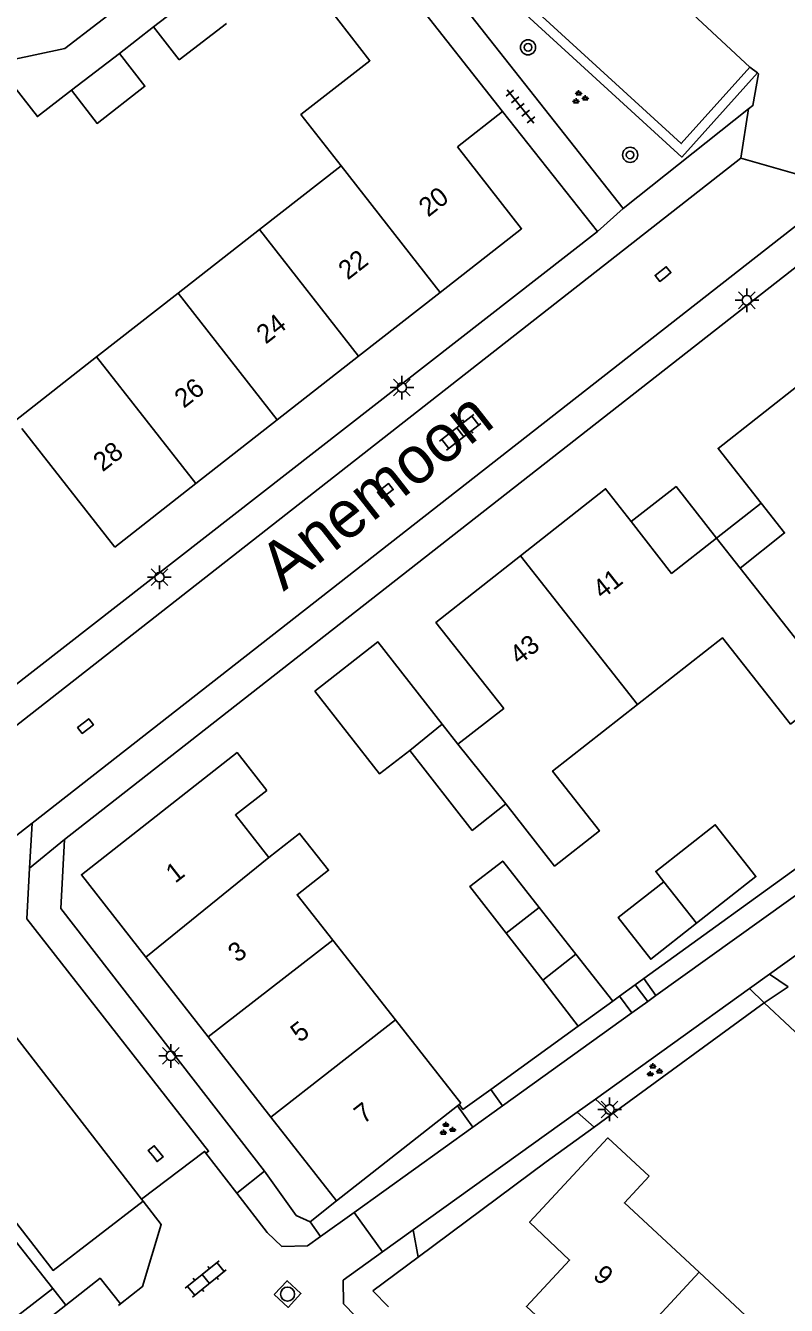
# Model space of a CAD drawing. Extents: x 136000 to 141014, y 402000 to 403500.
# Drawn here: x 137440.2 to 137480.4, y 402230.1 to 402297.7 of the extents above; entities that cross this region are included whole.
import ezdxf

# ---------------------------------------------------------------- set-up
doc = ezdxf.new("R2010")
doc.units = 0
for name, color, linetype in [('gg-afsc-draadraster', 7, 'Continuous'), ('gg-afsc-erfafscheiding', 7, 'Continuous'), ('gg-afsc-muur', 7, 'Continuous'), ('gg-anno-huisnummerreeks BGT', 7, 'Continuous'), ('gg-anno-openbare ruimte label', 7, 'Continuous'), ('gg-bbg-bijgebouw', 7, 'Continuous'), ('gg-bbg-gedigitaliseerde bebouwing', 7, 'Continuous'), ('gg-bbg-gedigitaliseerde bijgebouw', 7, 'Continuous'), ('gg-bbg-hoofdgebouw', 7, 'Continuous'), ('gg-bbg-luifel en loopbrug', 7, 'Continuous'), ('gg-bbg-tussenscheiding', 7, 'Continuous'), ('gg-knt-verharding', 7, 'Continuous'), ('gg-knt-verharding nz', 7, 'Continuous'), ('gt-grn-groengrens', 7, 'Continuous'), ('gt-grn-weggrens', 7, 'Continuous'), ('gt-symb-boom', 7, 'Continuous'), ('gt-symb-groenvak', 7, 'Continuous'), ('gt-symb-klinker verharding', 7, 'Continuous'), ('gt-symb-kolk', 7, 'Continuous'), ('gt-symb-lichtmast', 7, 'Continuous'), ('gt-symb-rioolschacht', 7, 'Continuous'), ('gt-symb-tegel verharding', 7, 'Continuous')]:
    doc.layers.add(name, color=color, linetype=linetype)

# ---------------------------------------------------------------- blocks, each defined once
blk = doc.blocks.new('gt0-TEG1')
at = {"layer": 'gt-symb-tegel verharding'}
for p, q in [((-1.125, 0), (1.125, 0)), ((-0.9, -0.25), (-0.9, 0.25)), ((-0.45, -0.25), (-0.45, 0.25)), ((0, -0.25), (0, 0.25)), ((0.45, -0.25), (0.45, 0.25)), ((0.9, -0.25), (0.9, 0.25))]:
    blk.add_line(p, q, dxfattribs=at)
blk = doc.blocks.new('gt0-BOOM')
at = {"layer": 'gt-symb-boom'}
for radius in [0.4, 0.2]:
    blk.add_circle((0, 0), radius, dxfattribs=at)
blk = doc.blocks.new('gt0-GRVAK')
at = {"layer": 'gt-symb-groenvak'}
for p, q in [((-0.11, 0.189), (-0.228, 0.24)), ((-0.182, 0.153), (0.088, 0.153)), ((-0.091, 0.211), (-0.156, 0.322)), ((-0.047, 0.214), (-0.047, 0.393)), ((-0.004, 0.211), (0.061, 0.322)), ((0.015, 0.189), (0.133, 0.24)), ((0.262, -0.052), (0.197, 0.059)), ((0.305, -0.049), (0.305, 0.13)), ((0.349, -0.052), (0.414, 0.059)), ((-0.245, -0.228), (-0.363, -0.177)), ((-0.318, -0.264), (-0.047, -0.264)), ((-0.226, -0.206), (-0.291, -0.095)), ((-0.183, -0.203), (-0.183, -0.024)), ((-0.139, -0.206), (-0.074, -0.095)), ((-0.12, -0.228), (-0.002, -0.177)), ((0.243, -0.074), (0.125, -0.023)), ((0.17, -0.11), (0.441, -0.11)), ((0.368, -0.074), (0.486, -0.023))]:
    blk.add_line(p, q, dxfattribs=at)
blk = doc.blocks.new('gt0-LMAST')
at = {"layer": 'gt-symb-lichtmast'}
for p, q in [((-0.182, 0.173), (-0.447, 0.438)), ((-0.005, 0.246), (-0.005, 0.621)), ((0.172, 0.173), (0.437, 0.438)), ((-0.255, -0.004), (-0.63, -0.004)), ((-0.182, -0.181), (-0.447, -0.446)), ((-0.005, -0.254), (-0.005, -0.629)), ((0.437, -0.446), (0.172, -0.181)), ((0.245, -0.004), (0.62, -0.004))]:
    blk.add_line(p, q, dxfattribs=at)
blk.add_circle((-0.005, -0.004), 0.25, dxfattribs=at)
blk = doc.blocks.new('gt0-KOLK')
at = {"layer": 'gt-symb-kolk'}
blk.add_lwpolyline([(0, 0), (0.375, 0), (0.375, 0.4), (-0.375, 0.4), (-0.375, 0), (0, 0)], dxfattribs=at)
blk = doc.blocks.new('gt0-KL1')
at = {"layer": 'gt-symb-klinker verharding'}
for p, q in [((-1.15, 0.3), (1.15, 0.3)), ((-1, -0.3), (-1, 0.3)), ((-0.5, 0.3), (-0.5, 0.45)), ((0, -0.3), (0, 0.3)), ((0.5, 0.3), (0.5, 0.45)), ((1, -0.3), (1, 0.3)), ((-1.15, -0.3), (1.15, -0.3)), ((-0.5, -0.45), (-0.5, -0.3)), ((0.5, -0.45), (0.5, -0.3))]:
    blk.add_line(p, q, dxfattribs=at)
blk = doc.blocks.new('gt0-RS')
at = {"layer": 'gt-symb-rioolschacht'}
blk.add_lwpolyline([(-0.5, -0.5), (0.5, -0.5), (0.5, 0.5), (-0.5, 0.5)], close=True, dxfattribs=at)
blk.add_circle((0, 0), 0.375, dxfattribs=at)

msp = doc.modelspace()

# ---------------------------------------------------------------- linework, layer by layer
at = {"layer": 'gg-afsc-draadraster'}
for p, q in [((137467.682, 402237.635), (137460.911, 402232.602)), ((137460.911, 402232.602), (137458.526, 402230.829)), ((137459.35, 402229.98), (137458.526, 402230.829))]:
    msp.add_line(p, q, dxfattribs=at)
at = {"layer": 'gg-afsc-erfafscheiding'}
for p, q in [((137446.938, 402297.612), (137445.13, 402296.22)), ((137486.13, 402239.53), (137479.211, 402246.04)), ((137455.202, 402234.48), (137456.6, 402235.58))]:
    msp.add_line(p, q, dxfattribs=at)
for points in [[(137435.147, 402297.169), (137436.456, 402295.249), (137442.24, 402296.47), (137445.737, 402299.172)], [(137442.6, 402294.27), (137440.793, 402292.877), (137439.606, 402294.417), (137437.912, 402293.109)], [(137452.79, 402237.15), (137454.479, 402234.805), (137455.202, 402234.48)]]:
    msp.add_lwpolyline(points, dxfattribs=at)
at = {"layer": 'gg-afsc-muur'}
for p, q in [((137485.957, 402256.816), (137472.841, 402247.324)), ((137472.841, 402247.324), (137472.385, 402246.994)), ((137471.567, 402246.402), (137471.201, 402246.137)), ((137472.385, 402246.994), (137471.567, 402246.402)), ((137479.211, 402246.04), (137471.148, 402240.162)), ((137469.383, 402244.821), (137464.754, 402241.471)), ((137471.148, 402240.162), (137470.212, 402239.48)), ((137470.212, 402239.48), (137467.682, 402237.635))]:
    msp.add_line(p, q, dxfattribs=at)
msp.add_lwpolyline([(137464.754, 402241.471), (137463.286, 402240.408), (137463.079, 402240.668)], dxfattribs=at)
at = {"layer": 'gg-bbg-bijgebouw'}
for p, q in [((137449.436, 402299.549), (137446.938, 402297.612)), ((137463.01, 402259.72), (137462.182, 402260.78))]:
    msp.add_line(p, q, dxfattribs=at)
msp.add_lwpolyline([(137462.182, 402260.78), (137458.79, 402265.12), (137455.46, 402262.51)], dxfattribs=at)
at = {"layer": 'gg-bbg-gedigitaliseerde bebouwing'}
for p, q in [((137456.845, 402290.267), (137452.538, 402286.905)), ((137452.538, 402286.905), (137448.23, 402283.542)), ((137448.23, 402283.542), (137443.923, 402280.179)), ((137443.923, 402280.179), (137439.643, 402276.814)), ((137459.712, 402245.146), (137456.407, 402249.356)), ((137463.17, 402240.74), (137459.712, 402245.146)), ((137475.765, 402231.806), (137479.769, 402228.087))]:
    msp.add_line(p, q, dxfattribs=at)
for points in [[(137456.177, 402298.634), (137458.367, 402295.827), (137454.724, 402292.985), (137456.845, 402290.267)], [(137472.51, 402261.81), (137477.003, 402265.333), (137480.6, 402260.78), (137482.962, 402262.627)], [(137465.553, 402256.555), (137468.13, 402253.27), (137470.5, 402255.13), (137468.02, 402258.29), (137472.51, 402261.81)], [(137453.02, 402253.72), (137451.26, 402255.98), (137452.92, 402257.27)], [(137456.407, 402249.356), (137454.52, 402251.76), (137456.18, 402253.05), (137454.65, 402255), (137453.02, 402253.72)], [(137473.133, 402236.883), (137471.82, 402235.47), (137475.765, 402231.806)]]:
    msp.add_lwpolyline(points, dxfattribs=at)
at = {"layer": 'gg-bbg-gedigitaliseerde bijgebouw'}
for p, q in [((137448.29, 402295.868), (137450.788, 402297.803)), ((137446.938, 402297.612), (137448.29, 402295.868)), ((137445.13, 402296.22), (137442.6, 402294.27)), ((137460.47, 402259.38), (137463.77, 402255.16)), ((137465.553, 402256.555), (137463.77, 402255.16)), ((137475.63, 402250.249), (137473.903, 402252.448)), ((137467.321, 402251.08), (137469.26, 402248.61)), ((137467.5, 402247.24), (137465.573, 402249.722)), ((137469.26, 402248.61), (137467.5, 402247.24))]:
    msp.add_line(p, q, dxfattribs=at)
for points in [[(137442.6, 402294.27), (137443.95, 402292.52), (137446.48, 402294.48), (137445.13, 402296.22)], [(137455.46, 402262.51), (137458.88, 402258.14), (137460.47, 402259.38)], [(137465.573, 402249.722), (137463.65, 402252.2), (137465.39, 402253.54), (137467.321, 402251.08)], [(137473.903, 402252.448), (137471.483, 402250.548), (137473.21, 402248.349), (137475.63, 402250.249)]]:
    msp.add_lwpolyline(points, dxfattribs=at)
at = {"layer": 'gg-bbg-hoofdgebouw'}
for p, q in [((137465.371, 402293.149), (137459.203, 402300.985)), ((137463.004, 402291.285), (137465.371, 402293.149)), ((137457.772, 402280.216), (137462.076, 402283.583)), ((137453.468, 402276.849), (137457.772, 402280.216)), ((137449.164, 402273.481), (137453.468, 402276.849)), ((137444.88, 402270.13), (137439.978, 402276.387)), ((137444.88, 402270.13), (137449.164, 402273.481)), ((137477.93, 402269.01), (137476.68, 402270.6)), ((137449.82, 402244.246), (137446.527, 402248.455)), ((137453.134, 402240.01), (137449.82, 402244.246)), ((137463.003, 402240.608), (137456.6, 402235.58)), ((137463.079, 402240.668), (137463.003, 402240.608)), ((137463.17, 402240.74), (137463.079, 402240.668)), ((137456.6, 402235.58), (137453.134, 402240.01))]:
    msp.add_line(p, q, dxfattribs=at)
for points in [[(137462.076, 402283.583), (137466.38, 402286.95), (137463.004, 402291.285)], [(137481.245, 402278.856), (137476.77, 402275.34), (137479.046, 402272.448)], [(137472.174, 402271.476), (137470.82, 402273.21), (137466.325, 402269.663)], [(137479.046, 402272.448), (137480.28, 402270.88), (137477.93, 402269.01)], [(137476.68, 402270.6), (137474.31, 402268.74), (137472.174, 402271.476)], [(137466.325, 402269.663), (137461.86, 402266.14), (137465.44, 402261.6), (137463.01, 402259.72)], [(137446.527, 402248.455), (137443.12, 402252.81), (137451.35, 402259.27), (137452.92, 402257.27)], [(137469.124, 402224.642), (137467.86, 402225.81), (137469.37, 402227.46), (137466.64, 402230), (137468.92, 402232.45), (137466.81, 402234.45), (137470.95, 402238.91), (137473.133, 402236.883)]]:
    msp.add_lwpolyline(points, dxfattribs=at)
at = {"layer": 'gg-bbg-luifel en loopbrug'}
for p, q in [((137476.68, 402270.6), (137479.046, 402272.448)), ((137469.26, 402248.61), (137471.201, 402246.137)), ((137467.5, 402247.24), (137469.383, 402244.821)), ((137471.201, 402246.137), (137469.383, 402244.821))]:
    msp.add_line(p, q, dxfattribs=at)
for points in [[(137472.174, 402271.476), (137474.549, 402273.33), (137476.68, 402270.6)], [(137473.903, 402252.448), (137473.478, 402252.99), (137476.618, 402255.456), (137478.77, 402252.714), (137475.63, 402250.249)]]:
    msp.add_lwpolyline(points, dxfattribs=at)
at = {"layer": 'gg-bbg-tussenscheiding'}
for p, q in [((137462.076, 402283.583), (137456.845, 402290.267)), ((137457.772, 402280.216), (137452.538, 402286.905)), ((137453.468, 402276.849), (137448.23, 402283.542)), ((137449.164, 402273.481), (137443.923, 402280.179)), ((137466.325, 402269.663), (137472.51, 402261.81)), ((137477.93, 402269.01), (137482.962, 402262.627)), ((137462.182, 402260.78), (137460.47, 402259.38)), ((137465.553, 402256.555), (137463.01, 402259.72)), ((137446.527, 402248.455), (137453.02, 402253.72)), ((137467.321, 402251.08), (137465.573, 402249.722)), ((137449.82, 402244.246), (137456.407, 402249.356)), ((137453.134, 402240.01), (137459.712, 402245.146)), ((137469.124, 402224.642), (137475.765, 402231.806))]:
    msp.add_line(p, q, dxfattribs=at)
at = {"layer": 'gg-knt-verharding'}
for p, q in [((137478.845, 402295.184), (137478.453, 402295.496)), ((137465.371, 402293.149), (137470.396, 402286.803)), ((137478.382, 402293.279), (137471.756, 402288.012)), ((137470.396, 402286.803), (137471.756, 402288.012)), ((137470.396, 402286.803), (137439.22, 402262.52)), ((137510.001, 402269.465), (137479.487, 402247.56)), ((137473.486, 402246.426), (137486.64, 402255.873)), ((137479.487, 402247.56), (137480.481, 402246.887)), ((137478.424, 402246.797), (137470.287, 402240.956)), ((137472.217, 402245.515), (137471.567, 402246.402)), ((137473.06, 402246.12), (137472.385, 402246.994)), ((137473.06, 402246.12), (137473.486, 402246.426)), ((137478.424, 402246.797), (137479.211, 402246.04)), ((137465.381, 402240.605), (137472.217, 402245.515)), ((137465.381, 402240.605), (137464.754, 402241.471)), ((137463.809, 402239.476), (137463.003, 402240.608)), ((137470.287, 402240.956), (137471.148, 402240.162)), ((137469.328, 402240.268), (137460.656, 402234.043)), ((137469.328, 402240.268), (137470.212, 402239.48)), ((137457.54, 402234.974), (137463.809, 402239.476)), ((137449.698, 402238.102), (137451.327, 402235.996)), ((137452.79, 402237.15), (137451.327, 402235.996)), ((137446.382, 402235.564), (137446.303, 402235.665)), ((137455.764, 402233.698), (137457.54, 402234.974)), ((137457.54, 402234.974), (137459.036, 402232.88)), ((137460.656, 402234.043), (137459.036, 402232.88)), ((137445.078, 402230.054), (137445.188, 402230.14)), ((137433.572, 402223.245), (137442.295, 402230.069))]:
    msp.add_line(p, q, dxfattribs=at)
for points in [[(137471.756, 402288.012), (137457.167, 402306.524), (137457.361, 402306.752)], [(137457.685, 402307.133), (137474.822, 402291.451), (137478.453, 402295.496)], [(137478.382, 402293.279), (137478.61, 402293.46), (137478.9, 402295.14), (137478.845, 402295.184)], [(137442.22, 402254.67), (137482.6, 402286.28), (137482.76, 402286.05), (137486.056, 402285.991)], [(137452.79, 402237.15), (137442.03, 402251.03), (137442.22, 402254.67)], [(137446.382, 402235.564), (137441.624, 402231.903), (137432.059, 402244.25), (137436.685, 402247.916)], [(137446.303, 402235.665), (137449.627, 402238.194), (137449.698, 402238.102)], [(137446.382, 402235.564), (137447.34, 402234.33), (137446.35, 402231.05), (137445.188, 402230.14)], [(137451.327, 402235.996), (137452.94, 402233.91), (137453.72, 402233.17), (137455.07, 402233.2), (137455.764, 402233.698)], [(137459.036, 402232.88), (137456.96, 402231.39), (137456.97, 402230.14), (137458.26, 402228.81)], [(137442.295, 402230.069), (137444.11, 402231.49), (137445.188, 402230.14)]]:
    msp.add_lwpolyline(points, dxfattribs=at)
at = {"layer": 'gg-knt-verharding nz'}
for p, q in [((137478.453, 402295.496), (137461.433, 402311.274)), ((137477.97, 402290.68), (137478.382, 402293.279)), ((137477.97, 402290.68), (137425.361, 402249.493)), ((137440.51, 402255.54), (137483.444, 402289.124)), ((137440.383, 402253.157), (137440.51, 402255.54)), ((137478.424, 402246.797), (137479.487, 402247.56)), ((137479.211, 402246.04), (137480.481, 402246.887)), ((137472.217, 402245.515), (137473.06, 402246.12)), ((137465.381, 402240.605), (137463.809, 402239.476)), ((137469.328, 402240.268), (137470.287, 402240.956))]:
    msp.add_line(p, q, dxfattribs=at)
for points in [[(137449.698, 402238.102), (137449.84, 402238.2), (137440.24, 402250.49), (137440.383, 402253.157)], [(137446.303, 402235.665), (137436.81, 402247.89), (137436.685, 402247.916)]]:
    msp.add_lwpolyline(points, dxfattribs=at)
at = {"layer": 'gt-grn-groengrens'}
for p, q in [((137472.841, 402247.324), (137473.486, 402246.426)), ((137431.071, 402244.285), (137441.605, 402230.943)), ((137455.764, 402233.698), (137455.202, 402234.48)), ((137460.656, 402234.043), (137460.911, 402232.602)), ((137432.849, 402224.203), (137441.605, 402230.943)), ((137441.605, 402230.943), (137442.295, 402230.069))]:
    msp.add_line(p, q, dxfattribs=at)
msp.add_lwpolyline([(137457.361, 402306.752), (137474.857, 402290.741), (137478.845, 402295.184)], dxfattribs=at)
at = {"layer": 'gt-grn-weggrens'}
for p, q in [((137477.97, 402290.68), (137483.444, 402289.124)), ((137440.51, 402255.54), (137431.67, 402248.61)), ((137442.22, 402254.67), (137440.383, 402253.157))]:
    msp.add_line(p, q, dxfattribs=at)

# ---------------------------------------------------------------- block references
at = {"layer": 'gt-symb-boom'}
for p in [(137466.725, 402296.537), (137472.12, 402290.854)]:
    msp.add_blockref('gt0-BOOM', p, dxfattribs=at)
at = {"layer": 'gt-symb-groenvak'}
for p in [(137469.445, 402293.876), (137473.37, 402242.464), (137462.432, 402239.371)]:
    msp.add_blockref('gt0-GRVAK', p, dxfattribs=at)
at = {"layer": 'gt-symb-klinker verharding'}
for p, rotation in [((137463.144, 402276.193), 38.09608536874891), ((137449.694, 402231.453), -140.96448710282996)]:
    msp.add_blockref('gt0-KL1', p, dxfattribs=dict(at, rotation=rotation))
at = {"layer": 'gt-symb-kolk'}
for p, rotation in [((137473.982, 402284.4), 38.09608536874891), ((137459.303, 402272.94), 38.09608536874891), ((137443.463, 402260.51), 38.09608537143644), ((137446.887, 402237.953), -51.984339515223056)]:
    msp.add_blockref('gt0-KOLK', p, dxfattribs=dict(at, rotation=rotation))
at = {"layer": 'gt-symb-lichtmast'}
for p in [(137478.296, 402283.173), (137460.063, 402278.564), (137447.247, 402268.538), (137447.849, 402243.244), (137471.041, 402240.42)]:
    msp.add_blockref('gt0-LMAST', p, dxfattribs=at)
at = {"layer": 'gt-symb-rioolschacht', "rotation": -42.893890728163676}
msp.add_blockref('gt0-RS', (137454.015, 402230.654), dxfattribs=at)
at = {"layer": 'gt-symb-tegel verharding', "rotation": 128.7492769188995}
msp.add_blockref('gt0-TEG1', (137466.319, 402293.412), dxfattribs=at)

# ---------------------------------------------------------------- texts
at = {"layer": 'gg-anno-huisnummerreeks BGT'}
for s, rotation, p in [('20', 38, (137461.445, 402287.534)), ('22', 38, (137457.196, 402284.21)), ('24', 38, (137452.866, 402280.822)), ('26', 38, (137448.533, 402277.432)), ('28', 38, (137444.24, 402274.073)), ('41', 38.3, (137470.652, 402267.344)), ('43', 38.3, (137466.256, 402263.875)), ('1', 38, (137448.078, 402252.334)), ('3', 38, (137451.362, 402248.137)), ('5', 38, (137454.666, 402243.913)), ('7', 38, (137458.031, 402239.612)), ('9', 317.1, (137470.105, 402231.555))]:
    msp.add_text(s, height=1, rotation=rotation, dxfattribs=at).set_placement(p)
at = {"layer": 'gg-anno-openbare ruimte label'}
msp.add_text('Anemoon', height=2.5, rotation=38.1, dxfattribs=at).set_placement((137453.803, 402267.758))

doc.saveas('drawing.dxf')
